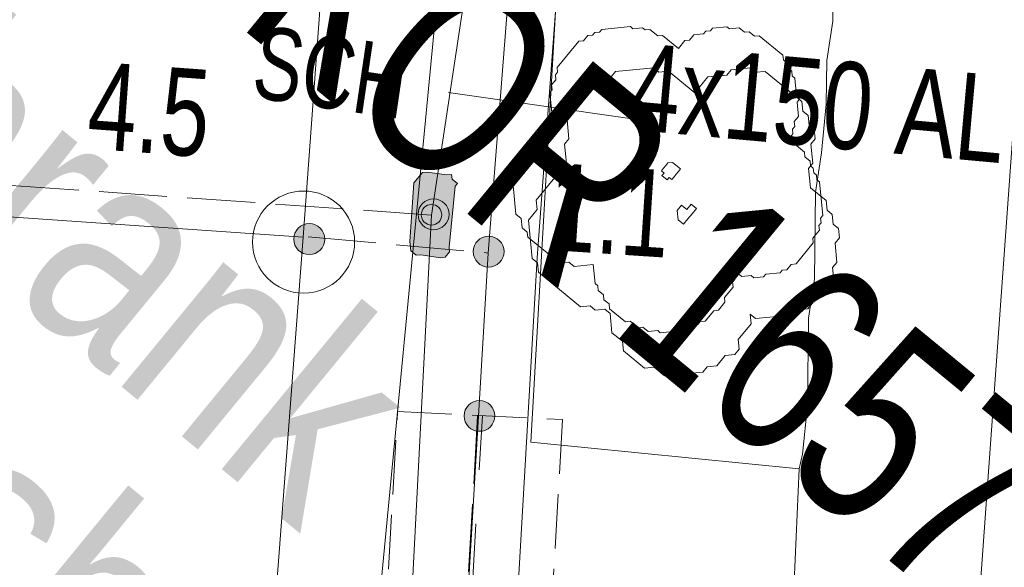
# Model space of a CAD drawing. Header units: metres. Extents: x -740 to 758, y -633 to 854.
# Tile 288 of 656: x -51.16 to -45.14, y -439.26 to -435.91. Entities that reach past the tile are written whole.
import ezdxf

# ---------------------------------------------------------------- set-up
doc = ezdxf.new("R2010")
doc.units = ezdxf.units.M
doc.header["$MEASUREMENT"] = 0
for name, pattern in [('333_125', [0.4576, 0.3328, -0.1248]), ('333_333', [0.6656, 0.3328, -0.3328]), ('416_125', [0.5408, 0.416, -0.1248])]:
    doc.linetypes.add(name, pattern=pattern)
for name, color, linetype in [('Gas.LOVION', 7, 'Continuous'), ('Gis.LOVION', 7, 'Continuous'), ('Grundkarte.LOVION', 7, 'Continuous'), ('Strom.LOVION', 7, 'Continuous'), ('StromBemass.LOVION', 7, 'Continuous'), ('Telko.LOVION', 7, 'Continuous')]:
    doc.layers.add(name, color=color, linetype=linetype)
doc.styles.add('ERSTELLTER_STIL_1', font='arial.ttf')

msp = doc.modelspace()

# ---------------------------------------------------------------- hatches: boundary and pattern name
at = {"layer": 'Strom.LOVION', "linetype": 'Continuous', "lineweight": 13}
msp.add_hatch(color=7, dxfattribs=at).paths.add_polyline_path([(-48.5339, -437.2981), (-48.4965, -436.925), (-48.4833, -436.909), (-48.5154, -436.8825), (-48.5183, -436.8533), (-48.5476, -436.8561), (-48.6676, -436.8383), (-48.6968, -436.8412), (-48.7497, -436.9054), (-48.7739, -437.2625), (-48.7681, -437.321), (-48.736, -437.3474), (-48.7067, -437.3446), (-48.5868, -437.3624), (-48.5575, -437.3595), (-48.5311, -437.3274)])
at = {"layer": 'StromBemass.LOVION', "linetype": 'Continuous', "lineweight": 13}
for points in [[(-48.5554, -437.1574), (-48.5484, -437.1477), (-48.5427, -437.1373), (-48.5384, -437.1262), (-48.5355, -437.1146), (-48.534, -437.1028), (-48.534, -437.0909), (-48.5356, -437.079), (-48.5386, -437.0675), (-48.543, -437.0564), (-48.5488, -437.046), (-48.5558, -437.0364), (-48.564, -437.0277), (-48.5732, -437.0202), (-48.5833, -437.0138), (-48.5941, -437.0088), (-48.6054, -437.0051), (-48.6171, -437.0029), (-48.629, -437.0022), (-48.6409, -437.003), (-48.6526, -437.0053), (-48.664, -437.009), (-48.6747, -437.0141), (-48.6848, -437.0205), (-48.6939, -437.0282), (-48.702, -437.0369), (-48.709, -437.0465), (-48.7147, -437.057), (-48.7191, -437.0681), (-48.722, -437.0796), (-48.7235, -437.0915), (-48.7234, -437.1034), (-48.7219, -437.1152), (-48.7189, -437.1267), (-48.7145, -437.1378), (-48.7087, -437.1482), (-48.7017, -437.1579), (-48.6935, -437.1665), (-48.6843, -437.1741), (-48.6742, -437.1804), (-48.6634, -437.1855), (-48.652, -437.1891), (-48.6403, -437.1913), (-48.6284, -437.192), (-48.6165, -437.1912), (-48.6048, -437.189), (-48.5935, -437.1853), (-48.5827, -437.1801), (-48.5727, -437.1737), (-48.5636, -437.1661)], [(-48.5928, -437.1399), (-48.5882, -437.1335), (-48.5844, -437.1266), (-48.5815, -437.1192), (-48.5796, -437.1116), (-48.5786, -437.1037), (-48.5786, -437.0958), (-48.5796, -437.088), (-48.5816, -437.0803), (-48.5845, -437.073), (-48.5884, -437.0661), (-48.593, -437.0597), (-48.5985, -437.054), (-48.6046, -437.049), (-48.6113, -437.0448), (-48.6184, -437.0414), (-48.6259, -437.039), (-48.6337, -437.0375), (-48.6416, -437.0371), (-48.6495, -437.0376), (-48.6572, -437.0391), (-48.6647, -437.0416), (-48.6719, -437.0449), (-48.6785, -437.0492), (-48.6846, -437.0543), (-48.69, -437.06), (-48.6946, -437.0664), (-48.6984, -437.0734), (-48.7013, -437.0807), (-48.7032, -437.0884), (-48.7042, -437.0962), (-48.7041, -437.1041), (-48.7031, -437.112), (-48.7011, -437.1196), (-48.6982, -437.1269), (-48.6944, -437.1338), (-48.6897, -437.1402), (-48.6843, -437.146), (-48.6782, -437.151), (-48.6715, -437.1552), (-48.6643, -437.1585), (-48.6568, -437.1609), (-48.6491, -437.1624), (-48.6412, -437.1629), (-48.6333, -437.1623), (-48.6255, -437.1608), (-48.618, -437.1584), (-48.6109, -437.155), (-48.6042, -437.1507), (-48.5982, -437.1457)], [(-49.3164, -437.3087), (-49.3094, -437.299), (-49.3037, -437.2885), (-49.2994, -437.2774), (-49.2965, -437.2659), (-49.295, -437.254), (-49.295, -437.2421), (-49.2966, -437.2303), (-49.2996, -437.2188), (-49.304, -437.2077), (-49.3098, -437.1973), (-49.3168, -437.1877), (-49.325, -437.179), (-49.3342, -437.1714), (-49.3443, -437.1651), (-49.3551, -437.16), (-49.3664, -437.1564), (-49.3782, -437.1542), (-49.3901, -437.1535), (-49.402, -437.1543), (-49.4137, -437.1565), (-49.425, -437.1602), (-49.4358, -437.1654), (-49.4458, -437.1718), (-49.455, -437.1794), (-49.4631, -437.1881), (-49.4701, -437.1978), (-49.4758, -437.2083), (-49.4801, -437.2194), (-49.4831, -437.2309), (-49.4845, -437.2427), (-49.4845, -437.2547), (-49.4829, -437.2665), (-49.4799, -437.278), (-49.4755, -437.2891), (-49.4697, -437.2995), (-49.4627, -437.3091), (-49.4545, -437.3178), (-49.4453, -437.3254), (-49.4352, -437.3317), (-49.4244, -437.3368), (-49.4131, -437.3404), (-49.4013, -437.3426), (-49.3895, -437.3433), (-49.3776, -437.3425), (-49.3659, -437.3403), (-49.3545, -437.3365), (-49.3438, -437.3314), (-49.3337, -437.325), (-49.3246, -437.3174)], [(-48.2189, -437.3853), (-48.212, -437.3757), (-48.2063, -437.3652), (-48.2019, -437.3542), (-48.199, -437.3426), (-48.1976, -437.3308), (-48.1976, -437.319), (-48.1991, -437.3072), (-48.2021, -437.2957), (-48.2065, -437.2846), (-48.2123, -437.2743), (-48.2193, -437.2647), (-48.2275, -437.256), (-48.2367, -437.2485), (-48.2467, -437.2421), (-48.2575, -437.2371), (-48.2688, -437.2335), (-48.2805, -437.2313), (-48.2923, -437.2306), (-48.3042, -437.2314), (-48.3159, -437.2336), (-48.3271, -437.2373), (-48.3379, -437.2424), (-48.3479, -437.2488), (-48.357, -437.2564), (-48.3651, -437.2651), (-48.3721, -437.2748), (-48.3778, -437.2852), (-48.3821, -437.2963), (-48.385, -437.3078), (-48.3865, -437.3196), (-48.3864, -437.3315), (-48.3849, -437.3432), (-48.3819, -437.3547), (-48.3775, -437.3658), (-48.3718, -437.3762), (-48.3647, -437.3858), (-48.3566, -437.3944), (-48.3474, -437.4019), (-48.3373, -437.4083), (-48.3266, -437.4133), (-48.3153, -437.4169), (-48.3036, -437.4191), (-48.2917, -437.4198), (-48.2799, -437.419), (-48.2682, -437.4168), (-48.2569, -437.4131), (-48.2462, -437.408), (-48.2362, -437.4016), (-48.227, -437.394)], [(-48.2753, -438.3904), (-48.2684, -438.3809), (-48.2627, -438.3705), (-48.2584, -438.3595), (-48.2555, -438.3481), (-48.2541, -438.3364), (-48.2541, -438.3246), (-48.2556, -438.3129), (-48.2586, -438.3015), (-48.263, -438.2905), (-48.2687, -438.2802), (-48.2757, -438.2706), (-48.2838, -438.2621), (-48.2929, -438.2546), (-48.3029, -438.2483), (-48.3136, -438.2433), (-48.3248, -438.2397), (-48.3364, -438.2375), (-48.3482, -438.2368), (-48.36, -438.2376), (-48.3716, -438.2398), (-48.3828, -438.2435), (-48.3934, -438.2486), (-48.4034, -438.2549), (-48.4124, -438.2625), (-48.4205, -438.2711), (-48.4274, -438.2807), (-48.433, -438.291), (-48.4374, -438.302), (-48.4403, -438.3135), (-48.4417, -438.3252), (-48.4417, -438.337), (-48.4401, -438.3487), (-48.4372, -438.3601), (-48.4328, -438.3711), (-48.4271, -438.3814), (-48.4201, -438.3909), (-48.412, -438.3995), (-48.4029, -438.407), (-48.3929, -438.4133), (-48.3822, -438.4183), (-48.371, -438.4219), (-48.3594, -438.4241), (-48.3476, -438.4248), (-48.3358, -438.424), (-48.3242, -438.4217), (-48.313, -438.418), (-48.3024, -438.413), (-48.2924, -438.4066), (-48.2833, -438.3991)]]:
    msp.add_hatch(color=7, dxfattribs=at).paths.add_polyline_path(points)

# ---------------------------------------------------------------- linework, layer by layer
at = {"layer": 'Gas.LOVION', "color": 1, "linetype": 'Continuous', "lineweight": 18}
msp.add_lwpolyline([(-41.9847, -393.4914), (-42.9135, -406.5129), (-43.916, -420.4431), (-44.3112, -425.7723), (-44.8327, -433.2861), (-44.9018, -434.0909), (-45.7366, -445.655), (-45.8623, -447.544), (-45.969, -449.4756), (-46.532, -457.9245), (-47.4128, -465.0893), (-48.5513, -470.3729), (-50.7167, -477.3972), (-52.8053, -482.7885), (-58.0824, -493.9593), (-60.7525, -499.5996)], dxfattribs=at)
at = {"layer": 'Gis.LOVION', "color": 44, "linetype": 'Continuous', "lineweight": 18}
for points in [[(-46.7884, -437.4674), (-46.7855, -437.4966), (-46.7987, -437.5127), (-46.7958, -437.542), (-46.8487, -437.6063), (-46.8458, -437.6355), (-46.8854, -437.6837), (-46.9147, -437.6866), (-46.9675, -437.7509), (-46.9968, -437.7537), (-47.01, -437.7698), (-47.0393, -437.7727), (-47.0525, -437.7887), (-47.111, -437.7945), (-47.1243, -437.8105), (-47.2414, -437.822), (-47.2574, -437.8088), (-47.316, -437.8145), (-47.3481, -437.7881), (-47.3774, -437.791), (-47.4256, -437.7513), (-47.4549, -437.7542), (-47.5513, -437.675), (-47.5542, -437.6457), (-47.5863, -437.6193), (-47.5892, -437.59), (-47.6213, -437.5636), (-47.6242, -437.5343), (-47.6402, -437.5211), (-47.6517, -437.404), (-47.7688, -437.4154), (-47.8009, -437.389), (-47.8302, -437.3919), (-47.8623, -437.3655), (-47.8916, -437.3683), (-48.0523, -437.2363), (-48.0552, -437.207), (-48.0873, -437.1806), (-48.093, -437.122), (-48.1252, -437.0956), (-48.1423, -436.92), (-48.1291, -436.9039), (-48.1349, -436.8453), (-48.1084, -436.8132), (-48.1113, -436.7839), (-47.9528, -436.5911), (-47.9235, -436.5882), (-47.8971, -436.5561), (-47.8811, -436.5693), (-47.8868, -436.5107), (-47.9029, -436.4975), (-47.9172, -436.3512), (-47.904, -436.3351), (-47.9068, -436.3058), (-47.8804, -436.2737), (-47.8833, -436.2444), (-47.8701, -436.2283), (-47.8729, -436.199), (-47.7409, -436.0384), (-47.7116, -436.0355), (-47.6852, -436.0034), (-47.6559, -436.0005), (-47.6427, -435.9844), (-47.6134, -435.9816), (-47.6002, -435.9655), (-47.4246, -435.9483), (-47.4085, -435.9615), (-47.3499, -435.9558), (-47.3339, -435.969), (-47.3046, -435.9661), (-47.2564, -436.0058), (-47.2271, -436.0029), (-47.1307, -436.0821), (-47.0911, -436.0339), (-47.0618, -436.0311), (-47.0354, -435.9989), (-46.9768, -435.9932), (-46.9636, -435.9771), (-46.9343, -435.9743), (-46.9211, -435.9582), (-46.8333, -435.9496), (-46.8172, -435.9628), (-46.7587, -435.9571), (-46.7265, -435.9835), (-46.6973, -435.9807), (-46.6651, -436.0071), (-46.6359, -436.0042), (-46.4912, -436.1231), (-46.4884, -436.1523), (-46.4723, -436.1656), (-46.4694, -436.1948), (-46.4373, -436.2212), (-46.4344, -436.2505), (-46.4184, -436.2637), (-46.4098, -436.3516), (-46.3937, -436.3648), (-46.3908, -436.394), (-46.4041, -436.4101), (-46.3955, -436.4979), (-46.4219, -436.5301), (-46.419, -436.5593), (-46.4322, -436.5754), (-46.4294, -436.6047), (-46.4558, -436.6368), (-46.3594, -436.7161), (-46.3565, -436.7453), (-46.3244, -436.7718), (-46.3215, -436.801), (-46.3054, -436.8142), (-46.3026, -436.8435), (-46.2865, -436.8567), (-46.2836, -436.886), (-46.2676, -436.8992), (-46.2475, -437.1041), (-46.2607, -437.1202), (-46.2579, -437.1495), (-46.2711, -437.1656), (-46.2682, -437.1948), (-46.3078, -437.243), (-46.305, -437.2723), (-46.4106, -437.4009), (-46.4399, -437.4037), (-46.4663, -437.4359), (-46.4956, -437.4387), (-46.5088, -437.4548), (-46.5966, -437.4634), (-46.6098, -437.4795), (-46.6684, -437.4852), (-46.6845, -437.472), (-46.743, -437.4777), (-46.7591, -437.4645)], [(-47.1573, -436.868), (-47.1705, -436.884), (-47.1866, -436.8708), (-47.1998, -436.8869), (-47.2319, -436.8605), (-47.2187, -436.8444), (-47.2348, -436.8312), (-47.2216, -436.8152), (-47.2084, -436.7991), (-47.1952, -436.783), (-47.1659, -436.7801), (-47.1177, -436.8198), (-47.1309, -436.8358), (-47.1441, -436.8519)]]:
    msp.add_lwpolyline(points, close=True, dxfattribs=at)
at = {"layer": 'Grundkarte.LOVION', "color": 253, "linetype": 'Continuous', "lineweight": 18}
for points in [[(-66.6343, -435.9645), (-81.2579, -434.8229), (-83.1731, -427.3256), (-82.8805, -423.366), (-82.0888, -412.1165), (-81.3235, -400.8991), (-79.8311, -401.0487), (-74.2034, -401.4739), (-73.9777, -398.644), (-72.7608, -381.7668), (-61.8362, -382.5607), (-49.3663, -383.44), (-45.6146, -383.7234), (-47.04, -403.6061), (-47.8374, -414.7971), (-48.6027, -426.0145), (-49.4265, -437.2376), (-53.1461, -436.9806), (-64.6413, -436.0947)], [(-81.2579, -434.8229), (-66.6343, -435.9645), (-64.6413, -436.0947), (-53.1461, -436.9806), (-49.4265, -437.2376), (-50.8885, -456.4441), (-54.5231, -456.1493), (-65.0322, -455.3738), (-65.9541, -455.3162), (-69.9457, -454.9971), (-80.3056, -454.2366), (-78.6465, -445.2077)], [(-46.3915, -438.6551), (-48.0331, -438.4905), (-47.8474, -435.2508), (-46.1472, -435.4096), (-46.1829, -435.6496), (-46.1864, -435.9159), (-46.222, -436.1559), (-46.2255, -436.4222), (-46.2555, -436.7207), (-46.2911, -436.9606), (-46.2981, -437.4933), (-46.3338, -437.7333), (-46.3408, -438.2659), (-46.3708, -438.5644)]]:
    msp.add_lwpolyline(points, close=True, dxfattribs=at)
at = {"layer": 'Grundkarte.LOVION', "color": 8, "linetype": 'Continuous', "lineweight": 18}
for points in [[(-64.2717, -496.7073), (-63.8513, -495.8682), (-58.0963, -483.69), (-57.3554, -482.1989), (-53.9989, -470.5804), (-51.2538, -461.4748), (-50.8885, -456.4441), (-49.4265, -437.2376), (-48.6027, -426.0145), (-47.8374, -414.7971), (-47.04, -403.6061), (-45.6146, -383.7234)], [(-64.2717, -496.7073), (-63.8513, -495.8682), (-58.0963, -483.69), (-57.3554, -482.1989), (-53.9989, -470.5804), (-51.2538, -461.4748), (-50.8885, -456.4441), (-49.4265, -437.2376), (-48.6027, -426.0145), (-47.8374, -414.7971), (-47.04, -403.6061), (-45.6146, -383.7234)], [(-46.4469, -439.9019), (-46.3915, -438.6551), (-46.3708, -438.5644), (-46.3408, -438.2659), (-46.3338, -437.7333), (-46.2981, -437.4933), (-46.2911, -436.9606), (-46.2555, -436.7207), (-46.2255, -436.4222), (-46.222, -436.1559), (-46.1864, -435.9159), (-46.1829, -435.6496), (-46.1472, -435.4096)]]:
    msp.add_lwpolyline(points, dxfattribs=at)
for points in [[(-82.8805, -423.366), (-68.8539, -424.4478), (-66.0561, -424.6471), (-52.3866, -425.7047), (-48.6027, -426.0145), (-49.4265, -437.2376), (-53.1461, -436.9806), (-64.6413, -436.0947), (-66.6343, -435.9645), (-81.2579, -434.8229), (-83.1731, -427.3256)], [(-81.2579, -434.8229), (-66.6343, -435.9645), (-64.6413, -436.0947), (-53.1461, -436.9806), (-49.4265, -437.2376), (-50.8885, -456.4441), (-54.5231, -456.1493), (-65.0322, -455.3738), (-65.9541, -455.3162), (-69.9457, -454.9971), (-80.3056, -454.2366), (-78.6465, -445.2077)]]:
    msp.add_lwpolyline(points, close=True, dxfattribs=at)
at = {"layer": 'Grundkarte.LOVION', "color": 9, "linetype": 'Continuous', "lineweight": 18}
for points in [[(-46.6908, -437.709), (-46.6851, -437.7676), (-46.7644, -437.864), (-46.7586, -437.9226), (-46.785, -437.9547), (-46.8436, -437.9604), (-46.8964, -438.0247), (-46.955, -438.0304), (-46.9814, -438.0626), (-47.2156, -438.0855), (-47.2799, -438.0326), (-47.3384, -438.0384), (-47.467, -437.9327), (-47.4727, -437.8742), (-47.537, -437.8213), (-47.5484, -437.7042), (-47.5806, -437.6778), (-47.6391, -437.6835), (-47.6713, -437.6571), (-47.7298, -437.6629), (-47.9869, -437.4515), (-47.9926, -437.393), (-48.0248, -437.3666), (-48.0477, -437.1324), (-47.9949, -437.0681), (-48.0006, -437.0095), (-47.8685, -436.8488), (-47.81, -436.8431), (-47.8271, -436.6675), (-47.8007, -436.6353), (-47.8122, -436.5182), (-47.6009, -436.2611), (-47.5423, -436.2554), (-47.5159, -436.2233), (-47.2817, -436.2004), (-47.2495, -436.2268), (-47.191, -436.221), (-47.0303, -436.3531), (-46.9511, -436.2567), (-46.834, -436.2452), (-46.8075, -436.2131), (-46.6904, -436.2017), (-46.6583, -436.2281), (-46.5997, -436.2223), (-46.3748, -436.4072), (-46.3691, -436.4658), (-46.3369, -436.4922), (-46.3312, -436.5508), (-46.2991, -436.5772), (-46.2933, -436.6357), (-46.3197, -436.6679), (-46.3083, -436.785), (-46.3347, -436.8171), (-46.3233, -436.9342), (-46.2268, -437.0135), (-46.2211, -437.072), (-46.189, -437.0984), (-46.1833, -437.157), (-46.1511, -437.1834), (-46.1454, -437.2419), (-46.1718, -437.2741), (-46.1604, -437.3912), (-46.1868, -437.4233), (-46.181, -437.4819), (-46.3395, -437.6747), (-46.3981, -437.6804), (-46.4509, -437.7447), (-46.483, -437.7183), (-46.6587, -437.7355)], [(-47.073, -437.1257), (-47.0994, -437.1579), (-47.1315, -437.1315), (-47.1373, -437.0729), (-47.1108, -437.0408), (-47.0787, -437.0672), (-47.0523, -437.035), (-47.0202, -437.0615), (-47.0466, -437.0936)]]:
    msp.add_lwpolyline(points, close=True, dxfattribs=at)
msp.add_circle((-49.4242, -437.2669), 0.3124, dxfattribs=at)
at = {"layer": 'Strom.LOVION', "color": 1, "linetype": 'Continuous', "lineweight": 18}
msp.add_lwpolyline([(-44.907, -395.3436), (-45.4252, -401.3793), (-45.6235, -404.3395), (-46.0803, -408.4333), (-46.6195, -415.3135), (-47.8942, -431.9007), (-47.9265, -432.628), (-48.294, -437.3338), (-48.7576, -445.1375), (-48.8678, -447.3354), (-49.6145, -455.4181), (-49.7872, -457.43), (-50.0629, -460.3534), (-50.1131, -461.2007), (-50.7197, -462.856), (-51.6923, -465.9067), (-52.5468, -469.1084), (-53.0109, -472.5231), (-55.8024, -483.4214), (-58.7768, -488.9732), (-59.6579, -490.9952), (-61.583, -494.5824), (-62.12, -495.891)], dxfattribs=at)
at = {"layer": 'Strom.LOVION', "color": 150, "linetype": 'Continuous', "lineweight": 18}
for points in [[(-45.8379, -403.3556), (-45.9352, -404.3257), (-46.3788, -408.4034), (-46.9179, -415.2835), (-48.2921, -432.516), (-48.4175, -435.6168), (-48.6418, -437.1018)], [(-47.5928, -431.9599), (-47.9955, -437.3637), (-48.4459, -445.1514), (-48.5561, -447.3493), (-49.3028, -455.432), (-49.4495, -456.9537), (-49.628, -458.907), (-36.0685, -461.4088), (-25.0176, -464.7026)], [(-25.109, -464.9775), (-36.2184, -461.6894), (-50.2446, -459.1003), (-50.0857, -457.4001), (-49.9101, -455.4174), (-49.1663, -447.3055), (-49.0561, -445.1076), (-48.6418, -437.1018)]]:
    msp.add_lwpolyline(points, dxfattribs=at)
at = {"layer": 'Strom.LOVION', "color": 7, "linetype": 'Continuous', "lineweight": 13}
msp.add_lwpolyline([(-47.4287, -436.5103), (-48.5377, -436.3527)], dxfattribs=at)
msp.add_lwpolyline([(-48.5339, -437.2981), (-48.5311, -437.3274), (-48.5575, -437.3595), (-48.5868, -437.3624), (-48.7067, -437.3446), (-48.736, -437.3474), (-48.7681, -437.321), (-48.7739, -437.2625), (-48.7497, -436.9054), (-48.6968, -436.8412), (-48.6676, -436.8383), (-48.5476, -436.8561), (-48.5183, -436.8533), (-48.5154, -436.8825), (-48.4833, -436.909), (-48.4965, -436.925)], close=True, dxfattribs=at)
at = {"layer": 'Strom.LOVION', "color": 7, "linetype": '333_125', "lineweight": 13}
msp.add_lwpolyline([(-49.1948, -444.2936), (-48.8493, -438.3043), (-47.8396, -438.3534), (-48.1851, -444.3427)], close=True, dxfattribs=at)
at = {"layer": 'Strom.LOVION', "color": 9, "linetype": '333_333', "lineweight": 18}
msp.add_lwpolyline([(-48.3298, -438.3274), (-48.6885, -444.3328)], dxfattribs=at)
at = {"layer": 'StromBemass.LOVION', "color": 7, "linetype": '416_125', "lineweight": 13}
for points in [[(-48.6418, -437.1018), (-53.1208, -436.786)], [(-49.3972, -437.2348), (-48.294, -437.3338)], [(-48.3591, -438.3303), (-48.7046, -444.3196)]]:
    msp.add_lwpolyline(points, dxfattribs=at)
at = {"layer": 'StromBemass.LOVION', "color": 7, "linetype": 'Continuous', "lineweight": 13}
for centre, radius in [((-48.6287, -437.0971), 0.0949), ((-48.6414, -437.1), 0.0629), ((-49.3898, -437.2484), 0.0949), ((-48.292, -437.3252), 0.0946), ((-48.3479, -438.3308), 0.094)]:
    msp.add_circle(centre, radius, dxfattribs=at)
at = {"layer": 'Telko.LOVION', "color": 1, "linetype": 'Continuous', "lineweight": 18}
msp.add_lwpolyline([(-33.1631, -253.0659), (-35.0382, -258.525), (-36.0152, -262.8913), (-36.475, -271.6405), (-38.396, -298.5469), (-41.1633, -332.9693), (-42.9537, -361.0599), (-44.8834, -390.5976), (-47.2722, -421.9387), (-49.5907, -445.9874), (-49.5713, -446.488), (-49.6105, -446.9943), (-49.7551, -457.4564), (-51.0587, -463.9236), (-54.9122, -477.2606), (-55.7356, -480.3263), (-57.676, -485.5701), (-63.4068, -497.3912), (-63.42, -497.4073)], dxfattribs=at)

# ---------------------------------------------------------------- texts
at = {"layer": 'Gas.LOVION', "color": 5, "linetype": 'Continuous', "lineweight": 18, "char_height": 1.281361, "attachment_point": 7, "rotation": 320.58413, "style": 'ERSTELLTER_STIL_1'}
for s, insert in [('{\\A1;\\W0.80002x;Schrank}', (-53.516, -435.7283)), ('{\\A1;\\W0.80002x;Varresbecker Str 37}', (-54.6983, -437.0733))]:
    msp.add_mtext(s, dxfattribs=dict(at, insert=insert))
at = {"layer": 'Gas.LOVION', "color": 49, "linetype": 'Continuous', "lineweight": 18, "insert": (-49.8584, -435.9359), "char_height": 1.209369, "attachment_point": 7, "rotation": 320.58413, "style": 'ERSTELLTER_STIL_1'}
msp.add_mtext('{\\A1;\\W0.71560x;KOR 1657}', dxfattribs=at)
at = {"layer": 'Strom.LOVION', "color": 7, "linetype": 'Continuous', "lineweight": 13, "insert": (-49.7538, -436.3848), "char_height": 0.44462, "attachment_point": 7, "rotation": 351.56784, "style": 'ERSTELLTER_STIL_1'}
msp.add_mtext('{\\A1;\\W0.71558x;SCH}', dxfattribs=at)
at = {"layer": 'Strom.LOVION', "color": 150, "linetype": 'Continuous', "lineweight": 18, "insert": (-47.4561, -436.7376), "char_height": 0.533521, "attachment_point": 7, "rotation": 354.84032, "style": 'ERSTELLTER_STIL_1'}
msp.add_mtext('{\\A1;\\W0.72944x;4x150 AL (11.2014)}', dxfattribs=at)
at = {"layer": 'StromBemass.LOVION', "color": 7, "linetype": 'Continuous', "lineweight": 13, "attachment_point": 7, "style": 'ERSTELLTER_STIL_1'}
for s, insert, char_height, rotation in [('{\\A1;\\W0.71559x;4.5}', (-50.7578, -436.7019), 0.533547, 355.87302), ('{\\A1;\\W0.71552x;1.1}', (-47.9405, -437.314), 0.533577, 356.24447)]:
    msp.add_mtext(s, dxfattribs=dict(at, insert=insert, char_height=char_height, rotation=rotation))

doc.saveas('drawing.dxf')
